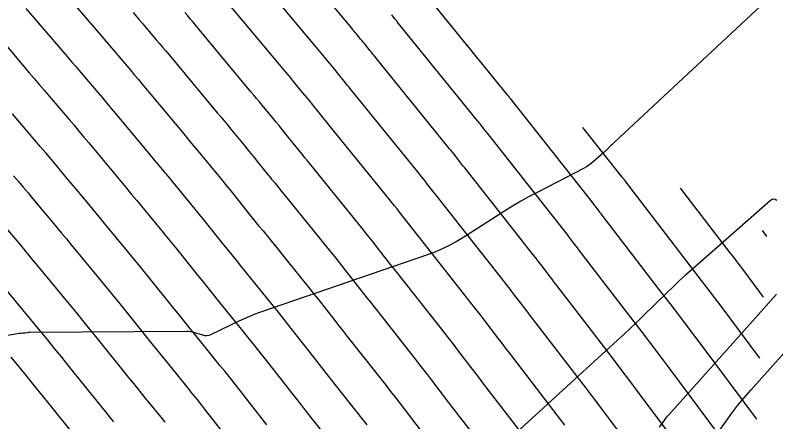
# Model space of a CAD drawing. Extents: x 1005228 to 1008882, y 1883389 to 1885754.
# Drawn here: x 1007946.8 to 1008004.6, y 1884716.3 to 1884747.1 of the extents above; entities that cross this region are included whole.
import ezdxf

# ---------------------------------------------------------------- set-up
doc = ezdxf.new("R2010")
doc.units = 0
for name, color, linetype in [('ATDIMS', 7, 'Continuous'), ('C-ANNO-NOTE', 7, 'Continuous'), ('S_BRIDGE', 7, 'Continuous'), ('TSOBSTACLE', 7, 'Continuous')]:
    doc.layers.add(name, color=color, linetype=linetype)

msp = doc.modelspace()

# ---------------------------------------------------------------- linework, layer by layer
at = {"layer": 'ATDIMS'}
for points in [[(1007998.523, 1884712.665), (1007994.25, 1884718.386), (1007993.594, 1884719.261), (1007992.935, 1884720.134), (1007992.273, 1884721.005), (1007991.608, 1884721.873), (1007987.888, 1884726.714), (1007987.749, 1884726.896), (1007987.609, 1884727.078), (1007987.47, 1884727.261), (1007987.33, 1884727.443), (1007986.774, 1884728.174), (1007986.635, 1884728.356), (1007986.494, 1884728.538), (1007986.353, 1884728.719), (1007986.211, 1884728.9), (1007980.977, 1884735.529), (1007980.873, 1884735.661), (1007980.769, 1884735.794), (1007980.665, 1884735.926), (1007980.561, 1884736.058), (1007980.146, 1884736.588), (1007980.042, 1884736.721), (1007979.937, 1884736.852), (1007979.832, 1884736.984), (1007979.726, 1884737.115), (1007974.158, 1884743.98), (1007974.069, 1884744.09), (1007973.98, 1884744.2), (1007973.891, 1884744.31), (1007973.803, 1884744.42), (1007973.442, 1884744.868), (1007973.356, 1884744.974), (1007973.27, 1884745.08), (1007973.184, 1884745.185), (1007973.097, 1884745.29), (1007972.75, 1884745.71), (1007972.663, 1884745.815), (1007972.576, 1884745.92), (1007972.488, 1884746.025), (1007972.401, 1884746.13), (1007966.648, 1884753.032)], [(1007949.675, 1884749.882), (1007952.998, 1884746.004), (1007953.291, 1884745.662), (1007953.583, 1884745.32), (1007953.875, 1884744.978), (1007954.167, 1884744.635), (1007955.334, 1884743.264), (1007955.625, 1884742.92), (1007955.915, 1884742.577), (1007956.205, 1884742.232), (1007956.493, 1884741.887), (1007959.639, 1884738.112), (1007959.938, 1884737.753), (1007960.237, 1884737.394), (1007960.535, 1884737.034), (1007960.833, 1884736.675), (1007962.025, 1884735.235), (1007962.322, 1884734.875), (1007962.618, 1884734.513), (1007962.913, 1884734.151), (1007963.207, 1884733.788), (1007964.443, 1884732.252), (1007964.747, 1884731.875), (1007965.051, 1884731.498), (1007965.356, 1884731.122), (1007965.661, 1884730.745), (1007968.571, 1884727.157), (1007968.892, 1884726.759), (1007969.211, 1884726.361), (1007969.529, 1884725.96), (1007969.845, 1884725.559), (1007971.105, 1884723.95), (1007971.42, 1884723.548), (1007971.736, 1884723.146), (1007972.052, 1884722.745), (1007972.368, 1884722.343), (1007975.003, 1884719.006), (1007975.35, 1884718.564), (1007975.695, 1884718.121), (1007976.039, 1884717.677), (1007976.38, 1884717.231), (1007977.74, 1884715.444)], [(1007945.98, 1884731.171), (1007947.26, 1884729.636), (1007947.58, 1884729.252), (1007947.899, 1884728.868), (1007948.218, 1884728.483), (1007948.537, 1884728.099), (1007950.953, 1884725.18), (1007951.461, 1884724.565), (1007951.966, 1884723.947), (1007952.47, 1884723.328), (1007952.971, 1884722.707), (1007955.531, 1884719.528), (1007955.826, 1884719.162), (1007956.122, 1884718.796), (1007956.417, 1884718.43), (1007956.713, 1884718.065), (1007957.899, 1884716.604), (1007958.194, 1884716.238)], [(1008003.919, 1884730.332), (1008003.837, 1884730.442), (1008003.824, 1884730.46), (1008003.81, 1884730.478), (1008003.796, 1884730.496), (1008003.782, 1884730.514), (1008003.579, 1884730.779)]]:
    msp.add_lwpolyline(points, dxfattribs=at)
at = {"layer": 'C-ANNO-NOTE'}
for points in [[(1008007.538, 1884751.646), (1007992.35, 1884737.485), (1007992.282, 1884737.422), (1007992.215, 1884737.357), (1007992.149, 1884737.292), (1007992.084, 1884737.226), (1007991.824, 1884736.961), (1007991.758, 1884736.895), (1007991.692, 1884736.831), (1007991.624, 1884736.767), (1007991.555, 1884736.705), (1007990.744, 1884735.991), (1007990.582, 1884735.857), (1007990.412, 1884735.734), (1007990.236, 1884735.621), (1007990.052, 1884735.519), (1007986.528, 1884733.701), (1007985.882, 1884733.359), (1007985.245, 1884733.001), (1007984.617, 1884732.629), (1007983.997, 1884732.241), (1007981.034, 1884730.341), (1007980.324, 1884729.914), (1007979.593, 1884729.533), (1007978.84, 1884729.196), (1007978.065, 1884728.903), (1007965.473, 1884724.57), (1007965.052, 1884724.418), (1007964.635, 1884724.254), (1007964.223, 1884724.078), (1007963.817, 1884723.89), (1007961.681, 1884722.864), (1007961.535, 1884722.809), (1007961.387, 1884722.784), (1007961.238, 1884722.789), (1007961.086, 1884722.823), (1007960.475, 1884723.021), (1007960.321, 1884723.064), (1007960.166, 1884723.094), (1007960.008, 1884723.112), (1007959.849, 1884723.117), (1007947.964, 1884723.034), (1007947.917, 1884723.033), (1007947.869, 1884723.03), (1007947.822, 1884723.026), (1007947.775, 1884723.02), (1007947.563, 1884722.988), (1007947.529, 1884722.983), (1007947.494, 1884722.979), (1007947.46, 1884722.977), (1007947.425, 1884722.975), (1007947.287, 1884722.97), (1007947.252, 1884722.968), (1007947.218, 1884722.965), (1007947.184, 1884722.961), (1007947.15, 1884722.956), (1007945.21, 1884722.629)], [(1007979.374, 1884684.2), (1007985.908, 1884693.636), (1007987.121, 1884695.412), (1007988.312, 1884697.202), (1007989.48, 1884699.006), (1007990.627, 1884700.825), (1007997.285, 1884711.532), (1007997.366, 1884711.656), (1007997.452, 1884711.775), (1007997.543, 1884711.89), (1007997.639, 1884712.002), (1007998.036, 1884712.44), (1007998.134, 1884712.551), (1007998.228, 1884712.664), (1007998.319, 1884712.781), (1007998.406, 1884712.9), (1008000.831, 1884716.316), (1008001.272, 1884716.919), (1008001.73, 1884717.509), (1008002.204, 1884718.086), (1008002.694, 1884718.649), (1008006.684, 1884723.11)]]:
    msp.add_lwpolyline(points, dxfattribs=at)
at = {"layer": 'S_BRIDGE'}
for points in [[(1008004.677, 1884733.049), (1008004.556, 1884733.129), (1008004.435, 1884733.155), (1008004.314, 1884733.129), (1008004.193, 1884733.049), (1007998.266, 1884727.85), (1007997.778, 1884727.416), (1007997.297, 1884726.976), (1007996.821, 1884726.528), (1007996.352, 1884726.075), (1007994.487, 1884724.246), (1007994.019, 1884723.79), (1007993.547, 1884723.34), (1007993.071, 1884722.893), (1007992.591, 1884722.451), (1007985.198, 1884715.703)], [(1007995.775, 1884715.864), (1007996.114, 1884716.343), (1007996.201, 1884716.461), (1007996.29, 1884716.577), (1007996.383, 1884716.69), (1007996.479, 1884716.8), (1008003.469, 1884724.613), (1008004.665, 1884725.944)]]:
    msp.add_lwpolyline(points, dxfattribs=at)
at = {"layer": 'TSOBSTACLE'}
for points in [[(1007995.9, 1884711.198), (1007991.994, 1884716.428), (1007991.379, 1884717.249), (1007990.761, 1884718.067), (1007990.141, 1884718.882), (1007989.518, 1884719.696), (1007986.132, 1884724.103), (1007985.952, 1884724.338), (1007985.772, 1884724.573), (1007985.592, 1884724.808), (1007985.412, 1884725.043), (1007984.695, 1884725.985), (1007984.515, 1884726.22), (1007984.335, 1884726.455), (1007984.153, 1884726.688), (1007983.97, 1884726.921), (1007979.255, 1884732.892), (1007979.109, 1884733.078), (1007978.962, 1884733.264), (1007978.816, 1884733.45), (1007978.67, 1884733.637), (1007978.086, 1884734.382), (1007977.939, 1884734.569), (1007977.792, 1884734.754), (1007977.644, 1884734.939), (1007977.495, 1884735.123), (1007972.459, 1884741.333), (1007972.326, 1884741.496), (1007972.194, 1884741.66), (1007972.063, 1884741.823), (1007971.931, 1884741.986), (1007971.395, 1884742.652), (1007971.268, 1884742.809), (1007971.14, 1884742.966), (1007971.012, 1884743.123), (1007970.883, 1884743.279), (1007970.366, 1884743.903), (1007970.237, 1884744.059), (1007970.108, 1884744.215), (1007969.978, 1884744.371), (1007969.849, 1884744.526), (1007964.617, 1884750.803)], [(1007977.557, 1884749.274), (1007984.189, 1884741.098), (1007984.208, 1884741.074), (1007984.228, 1884741.049), (1007984.247, 1884741.025), (1007984.267, 1884741), (1007984.344, 1884740.902), (1007984.382, 1884740.853), (1007984.421, 1884740.803), (1007990.695, 1884732.857), (1007990.755, 1884732.781), (1007990.814, 1884732.705), (1007990.873, 1884732.628), (1007990.932, 1884732.551), (1007991.167, 1884732.243), (1007991.225, 1884732.166), (1007991.284, 1884732.089), (1007991.343, 1884732.012), (1007991.402, 1884731.935), (1007995.803, 1884726.208), (1007996.544, 1884725.24), (1007997.282, 1884724.269), (1007998.016, 1884723.297), (1007998.747, 1884722.321), (1008003.124, 1884716.461)], [(1007988.588, 1884715.999), (1007988.009, 1884716.76), (1007987.428, 1884717.519), (1007984.375, 1884721.492), (1007984.154, 1884721.78), (1007983.934, 1884722.067), (1007983.714, 1884722.355), (1007983.494, 1884722.643), (1007982.616, 1884723.797), (1007982.396, 1884724.084), (1007982.175, 1884724.371), (1007981.952, 1884724.657), (1007981.728, 1884724.942), (1007977.534, 1884730.255), (1007977.345, 1884730.495), (1007977.156, 1884730.735), (1007976.967, 1884730.975), (1007976.779, 1884731.215), (1007976.026, 1884732.177), (1007975.837, 1884732.417), (1007975.647, 1884732.656), (1007975.456, 1884732.894), (1007975.264, 1884733.132), (1007970.759, 1884738.686), (1007970.584, 1884738.903), (1007970.409, 1884739.119), (1007970.234, 1884739.336), (1007970.059, 1884739.553), (1007969.348, 1884740.436), (1007969.179, 1884740.645), (1007969.01, 1884740.853), (1007968.839, 1884741.061), (1007968.668, 1884741.268), (1007967.983, 1884742.096), (1007967.812, 1884742.303), (1007967.64, 1884742.51), (1007967.468, 1884742.716), (1007967.296, 1884742.923), (1007962.586, 1884748.574)], [(1007947.659, 1884747.64), (1007950.455, 1884744.378), (1007950.791, 1884743.986), (1007951.126, 1884743.594), (1007951.461, 1884743.201), (1007951.795, 1884742.808), (1007953.133, 1884741.236), (1007953.467, 1884740.843), (1007953.8, 1884740.448), (1007954.131, 1884740.053), (1007954.462, 1884739.657), (1007957.087, 1884736.509), (1007957.428, 1884736.099), (1007957.769, 1884735.689), (1007958.11, 1884735.278), (1007958.45, 1884734.868), (1007959.811, 1884733.224), (1007960.15, 1884732.813), (1007960.488, 1884732.4), (1007960.824, 1884731.987), (1007961.16, 1884731.572), (1007962.571, 1884729.819), (1007962.918, 1884729.388), (1007963.265, 1884728.958), (1007963.613, 1884728.528), (1007963.961, 1884728.098), (1007966.34, 1884725.165), (1007966.704, 1884724.715), (1007967.066, 1884724.262), (1007967.426, 1884723.808), (1007967.785, 1884723.353), (1007969.214, 1884721.528), (1007969.571, 1884721.072), (1007969.929, 1884720.617), (1007970.288, 1884720.161), (1007970.647, 1884719.706), (1007972.762, 1884717.027), (1007973.15, 1884716.534), (1007973.536, 1884716.038)], [(1007955.791, 1884747.338), (1007956.04, 1884747.046), (1007956.289, 1884746.754), (1007956.539, 1884746.462), (1007957.534, 1884745.291), (1007957.783, 1884744.998), (1007958.031, 1884744.705), (1007958.278, 1884744.41), (1007958.524, 1884744.116), (1007962.192, 1884739.716), (1007962.448, 1884739.407), (1007962.705, 1884739.099), (1007962.961, 1884738.791), (1007963.217, 1884738.482), (1007964.239, 1884737.246), (1007964.495, 1884736.937), (1007964.749, 1884736.627), (1007965.002, 1884736.316), (1007965.254, 1884736.004), (1007966.315, 1884734.686), (1007966.576, 1884734.362), (1007966.837, 1884734.039), (1007967.098, 1884733.715), (1007967.36, 1884733.392), (1007970.802, 1884729.148), (1007971.08, 1884728.804), (1007971.357, 1884728.459), (1007971.632, 1884728.112), (1007971.905, 1884727.765), (1007972.996, 1884726.372), (1007973.269, 1884726.023), (1007973.543, 1884725.676), (1007973.816, 1884725.328), (1007974.09, 1884724.981), (1007977.245, 1884720.985), (1007977.551, 1884720.595), (1007977.855, 1884720.205), (1007978.158, 1884719.813), (1007978.459, 1884719.419), (1007979.658, 1884717.844), (1007979.959, 1884717.45), (1007980.259, 1884717.056), (1007980.56, 1884716.663), (1007980.862, 1884716.27), (1007983.249, 1884713.164)], [(1007985.338, 1884715.342), (1007982.618, 1884718.881), (1007982.357, 1884719.221), (1007982.097, 1884719.562), (1007981.836, 1884719.903), (1007981.576, 1884720.244), (1007980.537, 1884721.608), (1007980.277, 1884721.949), (1007980.015, 1884722.288), (1007979.752, 1884722.626), (1007979.487, 1884722.963), (1007975.812, 1884727.618), (1007975.58, 1884727.911), (1007975.349, 1884728.205), (1007975.118, 1884728.499), (1007974.887, 1884728.793), (1007973.965, 1884729.971), (1007973.734, 1884730.264), (1007973.502, 1884730.557), (1007973.268, 1884730.849), (1007973.033, 1884731.14), (1007969.06, 1884736.039), (1007968.841, 1884736.309), (1007968.623, 1884736.579), (1007968.405, 1884736.849), (1007968.187, 1884737.119), (1007967.301, 1884738.22), (1007967.09, 1884738.48), (1007966.879, 1884738.74), (1007966.667, 1884738.999), (1007966.454, 1884739.257), (1007965.6, 1884740.289), (1007965.386, 1884740.547), (1007965.172, 1884740.804), (1007964.958, 1884741.062), (1007964.744, 1884741.319), (1007960.555, 1884746.345), (1007960.351, 1884746.589), (1007960.146, 1884746.833), (1007959.941, 1884747.076), (1007959.735, 1884747.319)], [(1008001.145, 1884714.132), (1007996.506, 1884720.343), (1007995.809, 1884721.274), (1007995.108, 1884722.202), (1007994.405, 1884723.127), (1007993.698, 1884724.051), (1007989.645, 1884729.325), (1007989.546, 1884729.454), (1007989.447, 1884729.584), (1007989.347, 1884729.713), (1007989.249, 1884729.843), (1007988.853, 1884730.362), (1007988.754, 1884730.492), (1007988.654, 1884730.621), (1007988.554, 1884730.75), (1007988.453, 1884730.878), (1007982.699, 1884738.166), (1007982.637, 1884738.245), (1007982.576, 1884738.323), (1007982.514, 1884738.402), (1007982.452, 1884738.48), (1007982.206, 1884738.794), (1007982.145, 1884738.873), (1007982.083, 1884738.951), (1007982.02, 1884739.029), (1007981.958, 1884739.106), (1007975.858, 1884746.627), (1007975.812, 1884746.684), (1007975.766, 1884746.74), (1007975.72, 1884746.797), (1007975.675, 1884746.853), (1007975.489, 1884747.084), (1007975.445, 1884747.139)], [(1007945.644, 1884745.399), (1007947.912, 1884742.752), (1007948.291, 1884742.31), (1007948.669, 1884741.868), (1007949.047, 1884741.425), (1007949.424, 1884740.982), (1007950.932, 1884739.209), (1007951.309, 1884738.765), (1007951.684, 1884738.32), (1007952.058, 1884737.875), (1007952.431, 1884737.428), (1007954.535, 1884734.905), (1007954.918, 1884734.444), (1007955.302, 1884733.983), (1007955.685, 1884733.522), (1007956.067, 1884733.06), (1007957.596, 1884731.213), (1007957.978, 1884730.751), (1007958.357, 1884730.287), (1007958.736, 1884729.822), (1007959.113, 1884729.356), (1007960.699, 1884727.385), (1007961.089, 1884726.901), (1007961.48, 1884726.417), (1007961.87, 1884725.934), (1007962.262, 1884725.451), (1007964.109, 1884723.174), (1007964.516, 1884722.67), (1007964.921, 1884722.164), (1007965.324, 1884721.656), (1007965.724, 1884721.147), (1007967.323, 1884719.107), (1007967.722, 1884718.597), (1007968.123, 1884718.087), (1007968.523, 1884717.578), (1007968.925, 1884717.069), (1007970.566, 1884714.991)], [(1007965.954, 1884716.018), (1007965.592, 1884716.48), (1007963.536, 1884719.105), (1007963.157, 1884719.586), (1007962.776, 1884720.066), (1007962.394, 1884720.544), (1007962.009, 1884721.021), (1007960.465, 1884722.925), (1007960.079, 1884723.401), (1007959.694, 1884723.877), (1007959.309, 1884724.354), (1007958.924, 1884724.831), (1007957.065, 1884727.14), (1007956.647, 1884727.657), (1007956.227, 1884728.174), (1007955.805, 1884728.689), (1007955.382, 1884729.202), (1007953.648, 1884731.297), (1007953.241, 1884731.788), (1007952.834, 1884732.278), (1007952.427, 1884732.768), (1007952.019, 1884733.258), (1007950.387, 1884735.216), (1007949.978, 1884735.704), (1007949.569, 1884736.192), (1007949.158, 1884736.679), (1007948.745, 1884737.165), (1007947.052, 1884739.155), (1007946.632, 1884739.649)], [(1008003.389, 1884721.085), (1008000.444, 1884725.028), (1007999.952, 1884725.684), (1007999.458, 1884726.339), (1007998.961, 1884726.992), (1007998.463, 1884727.643), (1007993.158, 1884734.546), (1007993.14, 1884734.57), (1007993.121, 1884734.595), (1007993.103, 1884734.619), (1007993.085, 1884734.643), (1007993.011, 1884734.74), (1007992.992, 1884734.764), (1007992.974, 1884734.788), (1007992.955, 1884734.812), (1007992.936, 1884734.836), (1007989.96, 1884738.605)], [(1007946.719, 1884734.932), (1007947.087, 1884734.499), (1007947.454, 1884734.065), (1007947.819, 1884733.63), (1007948.184, 1884733.193), (1007949.639, 1884731.447), (1007950.003, 1884731.01), (1007950.367, 1884730.573), (1007950.73, 1884730.136), (1007951.092, 1884729.698), (1007953.167, 1884727.191), (1007953.633, 1884726.627), (1007954.097, 1884726.06), (1007954.558, 1884725.493), (1007955.018, 1884724.924), (1007957.228, 1884722.18), (1007957.567, 1884721.758), (1007957.908, 1884721.337), (1007958.248, 1884720.915), (1007958.589, 1884720.495), (1007959.954, 1884718.812), (1007960.294, 1884718.391), (1007960.632, 1884717.968), (1007960.969, 1884717.544), (1007961.304, 1884717.119), (1007963.873, 1884713.838)], [(1007997.343, 1884733.998), (1008001.123, 1884729.079), (1008001.379, 1884728.744), (1008001.634, 1884728.408), (1008001.888, 1884728.072), (1008002.141, 1884727.735), (1008003.654, 1884725.709)], [(1007954.336, 1884716.256), (1007954.085, 1884716.566), (1007953.834, 1884716.877), (1007950.924, 1884720.491), (1007950.381, 1884721.164), (1007949.836, 1884721.834), (1007949.288, 1884722.502), (1007948.738, 1884723.169), (1007945.982, 1884726.499)], [(1007946.524, 1884721.158), (1007947.116, 1884720.44), (1007947.705, 1884719.721), (1007948.293, 1884718.999), (1007948.877, 1884718.275), (1007952.138, 1884714.225)]]:
    msp.add_lwpolyline(points, dxfattribs=at)

doc.saveas('drawing.dxf')
